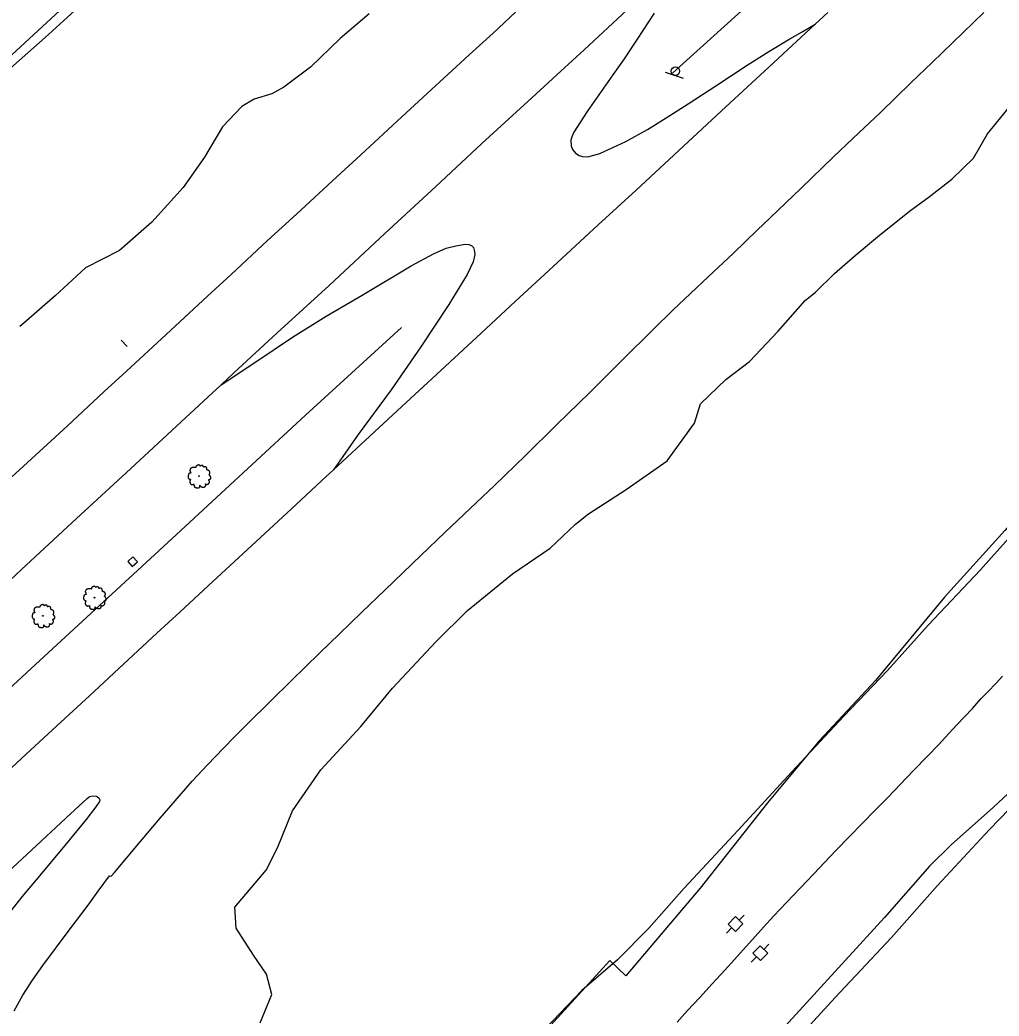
# Model space of a CAD drawing. Extents: x 2161152 to 2175754, y 602179 to 617749.
# Drawn here: x 2163869.2 to 2164335.2, y 605843.1 to 606317 of the extents above; entities that cross this region are included whole.
import ezdxf

# ---------------------------------------------------------------- set-up
doc = ezdxf.new("R2010")
doc.units = 0
for name, color, linetype in [('RD_EX_BldgApp_Sign', 7, 'Continuous'), ('RD_EX_DR_Inlet', 7, 'Continuous'), ('RD_EX_Driveway_Dirt', 7, 'Continuous'), ('RD_EX_Fence_ChLk', 7, 'Continuous'), ('RD_EX_Fence_Other', 7, 'Continuous'), ('RD_EX_Road', 7, 'Continuous'), ('RD_EX_Trail', 7, 'Continuous'), ('RD_EX_UT', 7, 'Continuous'), ('RD_EX_VEG', 7, 'Continuous')]:
    doc.layers.add(name, color=color, linetype=linetype)

msp = doc.modelspace()

# ---------------------------------------------------------------- linework, layer by layer
at = {"layer": 'RD_EX_BldgApp_Sign'}
for p, q in [((2164176.23, 606292.17), (2164184.77, 606289.34)), ((2163917.4, 606164.65), (2163920.27, 606161.61))]:
    msp.add_line(p, q, dxfattribs=at)
msp.add_circle((2164181.15, 606292.67), 2, dxfattribs=at)
at = {"layer": 'RD_EX_DR_Inlet'}
msp.add_lwpolyline([(2163920.55, 606059.35), (2163922.63, 606056.94), (2163925.14, 606059.16), (2163923.03, 606061.65), (2163920.55, 606059.35)], dxfattribs=at)
at = {"layer": 'RD_EX_Driveway_Dirt'}
for points in [[(2164171.11, 606320.25), (2164162.95, 606307.87), (2164156.71, 606298.55), (2164151.42, 606290.99), (2164139.11, 606273.53), (2164132.87, 606263.63), (2164131.89, 606261.39), (2164131.44, 606259.79), (2164131.57, 606257.13), (2164132.18, 606255.4), (2164133.57, 606253.69), (2164135.37, 606252.57), (2164136.97, 606252.07), (2164139.41, 606251.96), (2164145.24, 606253.57), (2164157.49, 606259.26), (2164167.86, 606264.84), (2164176.72, 606270.4), (2164187.26, 606277.06), (2164200.33, 606285.75), (2164215.31, 606295.47), (2164225.62, 606301.95), (2164235.61, 606308.06), (2164241.54, 606311.42), (2164247.72, 606315.04)], [(2163964.99, 606143.51), (2163981.07, 606154.02), (2163998.91, 606166.18), (2164014.91, 606176.17), (2164032.07, 606186.15), (2164055.45, 606200.03), (2164066, 606205.74), (2164072.05, 606208.39), (2164076.59, 606209.57), (2164081.05, 606210.35), (2164082.77, 606210.13), (2164084.16, 606209.73), (2164085, 606208.76), (2164085.59, 606206.9), (2164085.78, 606205.42), (2164084.95, 606201.97), (2164082.05, 606195.89), (2164073.3, 606181.66), (2164060.07, 606161.55), (2164045.86, 606141.13), (2164030.23, 606119.78), (2164022.82, 606109.42), (2164018.42, 606102.97)]]:
    msp.add_lwpolyline(points, dxfattribs=at)
at = {"layer": 'RD_EX_Fence_ChLk'}
for points in [[(2164497.78, 606151.44), (2164491.16, 606159.22), (2164476.84, 606171.87), (2164448.13, 606199.3), (2164400.25, 606148.69), (2164337.84, 606074.17), (2164309.13, 606042.49), (2164276.31, 606002.81), (2164249.61, 605974.15), (2164225.04, 605944.66), (2164193, 605904.03), (2164157.51, 605862.27), (2164150, 605869.53), (2164087.14, 605800.72), (2164059.89, 605771.62), (2164014.48, 605723.54), (2164046.66, 605690.23)], [(2164511.6, 606137.68), (2164526.61, 606123.32), (2164504.23, 606102.57), (2164472.7, 606074.2), (2164426.26, 606030.02), (2164401.54, 606006.69), (2164332.54, 605942.55), (2164312.37, 605924.62), (2164302.09, 605914.42), (2164280.69, 605890.08), (2164224.93, 605829.12), (2164205.46, 605807.57), (2164210.83, 605802.67), (2164148.8, 605735.46), (2164108.77, 605694.05), (2164075.07, 605659.1), (2164055.15, 605680.81)]]:
    msp.add_lwpolyline(points, dxfattribs=at)
at = {"layer": 'RD_EX_Fence_Other'}
for points in [[(2164977.7, 607026.84), (2164949.63, 607001.36), (2164897.31, 606953.85), (2164838.25, 606899.08), (2164785.95, 606850.82), (2164731.31, 606800.34), (2164684.39, 606757.02), (2164652.11, 606727.22), (2164598.08, 606676.94), (2164540.49, 606624.01), (2164479.37, 606567.35), (2164412.98, 606506.71), (2164361.25, 606458.53), (2164288.29, 606391.06), (2164217.43, 606325.65), (2164179.96, 606291.94)], [(2163814.91, 605953.51), (2163878.64, 606012.27), (2163939.44, 606068.35), (2164005.08, 606128.95), (2164050.78, 606170.73)]]:
    msp.add_lwpolyline(points, dxfattribs=at)
at = {"layer": 'RD_EX_Road'}
for points in [[(2163857.2, 606292.93), (2163879.81, 606313.76), (2163902.72, 606334.98)], [(2163845.63, 606032.76), (2163869.96, 606055.54), (2163896.21, 606079.92), (2163921.88, 606103.53), (2163948.08, 606127.8), (2163964.99, 606143.51), (2163970.9, 606149), (2163991.62, 606168.15), (2164016.44, 606190.77), (2164042.95, 606215.39), (2164067.22, 606237.8), (2164089.08, 606258.18), (2164112.88, 606280.01), (2164126.61, 606292.59), (2164137.67, 606302.84), (2164160.37, 606323.9)], [(2164253.65, 606320.53), (2164247.72, 606315.04), (2164227.83, 606296.66), (2164202.99, 606273.7), (2164175.94, 606248.62), (2164162.45, 606236.13), (2164144.46, 606219.59), (2164123.01, 606199.69), (2164104.83, 606183.08), (2164086.45, 606165.97), (2164067.45, 606148.36), (2164048.82, 606131.12), (2164031.45, 606114.99), (2164018.42, 606102.97), (2164014.94, 606099.76), (2163998.44, 606084.47), (2163977.31, 606064.93), (2163961.08, 606049.91), (2163945.49, 606035.52), (2163934.43, 606025.3), (2163916.25, 606008.46), (2163902.3, 605995.53), (2163886.81, 605981.28), (2163872.24, 605967.81), (2163855.82, 605952.75)], [(2164105.1, 606320.74), (2164094.37, 606310.8), (2164083.02, 606300.38), (2164063.06, 606282.02), (2164050.94, 606270.91), (2164031.42, 606252.92), (2164020.06, 606242.41), (2164000.79, 606224.65), (2163987.03, 606212.05), (2163969.7, 606195.96), (2163958.41, 606185.61), (2163938.81, 606167.42), (2163919.9, 606150.02), (2163909.22, 606140.07), (2163891.73, 606123.79), (2163882.21, 606115.07), (2163871.01, 606104.7), (2163861.44, 606095.96)], [(2163866.42, 605845.7), (2163870.63, 605853.06), (2163875.19, 605860.22), (2163880.06, 605867.17), (2163892.72, 605884.04), (2163901.76, 605895.95), (2163906.4, 605902.58), (2163911.78, 605909.79), (2163912.69, 605909.73), (2163914.27, 605911.48), (2163926.48, 605925.97), (2163935.95, 605937.31), (2163945.15, 605947.93), (2163951.21, 605954.85), (2163958.49, 605962.71), (2163966.05, 605970.55), (2163971.3, 605976.02), (2163977.16, 605981.89), (2163988.7, 605993.1), (2163998.33, 606002.69), (2164011.99, 606015.88), (2164021.29, 606025.05), (2164031.71, 606035.12), (2164043.1, 606045.98), (2164059.95, 606062.28), (2164071.59, 606073.29), (2164083.54, 606084.56), (2164095.12, 606095.5), (2164109.89, 606109.86), (2164124.53, 606124.36), (2164140.42, 606139.8), (2164155.9, 606155.29), (2164170.6, 606169.74), (2164179.88, 606178.98), (2164196.73, 606194.82), (2164208.71, 606206.11), (2164220, 606216.98), (2164226.29, 606222.97), (2164240.94, 606237.07), (2164256.34, 606251.93), (2164265.79, 606260.84), (2164278.71, 606273.04), (2164293.4, 606287.25), (2164303.27, 606296.81), (2164318.05, 606311.05), (2164327.97, 606320.63)], [(2163849.76, 605899.1), (2163872.57, 605920.04), (2163893.27, 605939.3), (2163901.26, 605946.71), (2163902.22, 605947.48), (2163902.49, 605947.58), (2163903.96, 605947.89), (2163905.46, 605947.81), (2163906.22, 605947.51), (2163906.84, 605946.89), (2163906.97, 605946.71), (2163907.19, 605946), (2163907.04, 605945.26), (2163905.38, 605942.76), (2163900.8, 605936.61), (2163889.02, 605922.41), (2163876.91, 605907.89), (2163870.12, 605899.83), (2163863.22, 605890.91)]]:
    msp.add_lwpolyline(points, dxfattribs=at)
at = {"layer": 'RD_EX_Trail'}
msp.add_lwpolyline([(2164182.06, 605840.3), (2164186.96, 605845.78), (2164192.7, 605852.01), (2164198.71, 605858.52), (2164204.69, 605864.98), (2164209.26, 605870), (2164213.42, 605874.66), (2164217.77, 605879.59), (2164223.03, 605885.44), (2164228.02, 605890.89), (2164233.95, 605897.14), (2164240.73, 605904.13), (2164247.04, 605910.74), (2164252.17, 605916.21), (2164257.64, 605922), (2164263.91, 605928.51), (2164270.18, 605934.93), (2164276.28, 605941.1), (2164282.16, 605947.19), (2164288.09, 605953.34), (2164294.68, 605960.14), (2164300.95, 605966.65), (2164306.47, 605972.41), (2164311.21, 605977.51), (2164315.13, 605981.69), (2164322.47, 605989.47), (2164326.71, 605994.18), (2164329.83, 605997.45), (2164333.73, 606001.54), (2164336.77, 606004.78)], dxfattribs=at)
at = {"layer": 'RD_EX_UT'}
for p, q in [((2164209.71, 605890.48), (2164206.21, 605886.91)), ((2164213.28, 605886.98), (2164209.71, 605890.48)), ((2164213.86, 605891.22), (2164211.42, 605888.75)), ((2164208, 605885.26), (2164205.45, 605882.66)), ((2164206.21, 605886.91), (2164209.78, 605883.41)), ((2164209.78, 605883.41), (2164213.28, 605886.98)), ((2164221.47, 605876.61), (2164218, 605873.01)), ((2164225.07, 605873.14), (2164221.47, 605876.61)), ((2164225.61, 605877.38), (2164223.2, 605874.89)), ((2164219.8, 605871.37), (2164217.27, 605868.75)), ((2164218, 605873.01), (2164221.59, 605869.54)), ((2164221.59, 605869.54), (2164225.07, 605873.14))]:
    msp.add_line(p, q, dxfattribs=at)
at = {"layer": 'RD_EX_VEG'}
for points in [[(2163864.81, 606294.08), (2163881.27, 606308.75), (2163916.13, 606340.52)], [(2164035.42, 606319.96), (2164021.62, 606308.16), (2164007.45, 606294.52), (2163994.8, 606285), (2163989.06, 606281.92), (2163980.74, 606279.27), (2163974.88, 606275.93), (2163965.65, 606266.18), (2163957.09, 606251.81), (2163946.86, 606237.29), (2163932.04, 606220.78), (2163916.66, 606207.42), (2163900.46, 606199.09), (2163885.96, 606185.74), (2163871.09, 606172.79), (2163869.11, 606171.22)], [(2163983.5, 605839.99), (2163989.07, 605853.34), (2163986.59, 605863.15), (2163980.45, 605872.06), (2163972.18, 605884.98), (2163971.56, 605894.89), (2163986.39, 605912.6), (2163991.74, 605923.18), (2163998.99, 605940.82), (2164012.41, 605960.36), (2164031.43, 605980.97), (2164046.51, 605999.07), (2164067.2, 606021.25), (2164082.18, 606036.11), (2164103.65, 606053.47), (2164121.5, 606065.77), (2164133.67, 606077.08), (2164139.77, 606082.08), (2164157.75, 606093.6), (2164177.28, 606107.32), (2164190.2, 606125.19), (2164193.11, 606134.39), (2164205.22, 606145.95), (2164216.47, 606154.59), (2164229.99, 606168.96), (2164242.89, 606183.52), (2164247.81, 606187.55), (2164256.89, 606196.33), (2164266.67, 606204.93), (2164278.19, 606214.62), (2164293.15, 606226.47), (2164301.24, 606232.38), (2164312.72, 606241.23), (2164322.97, 606251.24), (2164329.61, 606262.9), (2164340.25, 606275.88)], [(2164339.55, 606070.16), (2164326.25, 606055.38), (2164301.5, 606029.09), (2164282.05, 606007.47), (2164261.35, 605985.74), (2164236.57, 605959.26), (2164211.07, 605931.66), (2164185.26, 605904.07), (2164168.57, 605884.92), (2164153.64, 605869.97), (2164136.57, 605855.25), (2164115.92, 605833.74)], [(2164060.21, 605631.22), (2164076.3, 605650.1), (2164096.62, 605671.63), (2164119.4, 605695.76), (2164141.11, 605718), (2164165.78, 605741.53), (2164178.07, 605753.98), (2164193.64, 605781.02), (2164218.06, 605808.04), (2164234.95, 605827.67), (2164257.21, 605851.92), (2164283.99, 605880.57), (2164305.82, 605905.3), (2164330.62, 605931.94), (2164354.21, 605956.38), (2164374.3, 605977.24), (2164396.41, 605998.35)]]:
    msp.add_lwpolyline(points, dxfattribs=at)
for centre, radius in [((2163954.42, 606099.95), 0.188), ((2163954.41, 606099.94), 0.000075), ((2163904.67, 606042.19), 0.188), ((2163904.66, 606042.18), 0.000075), ((2163880.18, 606033.51), 0.188), ((2163880.17, 606033.5), 0.000075)]:
    msp.add_circle(centre, radius, dxfattribs=at)
for points in [[(2163954.52, 606105.33), (2163954.29, 606105.35), (2163954.05, 606105.27), (2163953.86, 606105.2), (2163953.69, 606105.14), (2163953.52, 606105.07), (2163953.3, 606104.93), (2163953.13, 606104.78), (2163953.04, 606104.6), (2163953, 606104.43), (2163952.96, 606104.22), (2163952.96, 606104.09), (2163952.87, 606104.07), (2163952.76, 606104.09), (2163952.57, 606104.15), (2163952.38, 606104.15), (2163952.19, 606104.15), (2163951.93, 606104.13), (2163951.67, 606104.13), (2163951.46, 606104.09), (2163951.22, 606104.05), (2163950.94, 606103.96), (2163950.67, 606103.87), (2163950.45, 606103.68), (2163950.26, 606103.32), (2163950.17, 606103.06), (2163950.06, 606102.87), (2163950.17, 606102.54), (2163950.3, 606102.27), (2163950.32, 606102.12), (2163950.38, 606101.8), (2163950.45, 606101.64), (2163950.54, 606101.49), (2163950.49, 606101.47), (2163950.21, 606101.43), (2163949.98, 606101.35), (2163949.66, 606101.19), (2163949.49, 606101.02), (2163949.42, 606100.77), (2163949.4, 606100.51), (2163949.33, 606100.36), (2163949.27, 606100.16), (2163949.25, 606100.1), (2163949.21, 606099.86), (2163949.29, 606099.52), (2163949.31, 606099.26), (2163949.4, 606099.09), (2163949.51, 606098.96), (2163949.64, 606098.77), (2163949.94, 606098.6), (2163950.19, 606098.52), (2163950.34, 606098.51), (2163950.21, 606098.13), (2163950.17, 606097.87), (2163950.08, 606097.57), (2163950.08, 606097.51), (2163950.04, 606097.16), (2163950.15, 606096.91), (2163950.21, 606096.63), (2163950.34, 606096.46), (2163950.54, 606096.24), (2163950.79, 606096.07), (2163951.16, 606095.98), (2163951.46, 606095.99), (2163951.89, 606096.13), (2163952.08, 606096.18), (2163952.06, 606096.05), (2163952.08, 606095.77), (2163952.08, 606095.45), (2163952.19, 606095.21), (2163952.27, 606095), (2163952.38, 606094.81), (2163952.62, 606094.65), (2163952.92, 606094.59), (2163953.24, 606094.48), (2163953.58, 606094.42), (2163953.95, 606094.4), (2163954.4, 606094.51), (2163954.61, 606094.61), (2163954.69, 606094.74), (2163954.84, 606095.02), (2163954.8, 606095.19), (2163954.82, 606095.64), (2163954.89, 606095.51), (2163955.02, 606095.25), (2163955.4, 606095.02), (2163955.7, 606094.89), (2163956.05, 606094.78), (2163956.28, 606094.72), (2163956.63, 606094.78), (2163956.92, 606094.83), (2163957.2, 606094.93), (2163957.42, 606095.13), (2163957.55, 606095.34), (2163957.59, 606095.54), (2163957.65, 606095.83), (2163957.68, 606095.96)], [(2163957.68, 606095.96), (2163957.63, 606096.09), (2163957.59, 606096.28), (2163957.65, 606096.26), (2163957.78, 606096.22), (2163957.98, 606096.13), (2163958.15, 606096.07), (2163958.4, 606096.09), (2163958.6, 606096.16), (2163958.94, 606096.37), (2163959.15, 606096.73), (2163959.35, 606097.03), (2163959.41, 606097.27), (2163959.37, 606097.44), (2163959.35, 606097.81), (2163959.2, 606098), (2163959.16, 606098.09), (2163959.09, 606098.39), (2163959.15, 606098.43), (2163959.35, 606098.47), (2163959.63, 606098.56), (2163959.84, 606098.66), (2163960.01, 606098.79), (2163960.06, 606098.96), (2163960.05, 606099.26), (2163960.08, 606099.56), (2163960.03, 606099.67), (2163959.95, 606099.78), (2163959.9, 606099.93), (2163959.78, 606100.04), (2163959.71, 606100.16), (2163959.63, 606100.23), (2163959.54, 606100.34), (2163959.41, 606100.44), (2163959.3, 606100.47), (2163959.26, 606100.59), (2163959.37, 606100.74), (2163959.41, 606100.81), (2163959.43, 606100.98), (2163959.6, 606101.24), (2163959.63, 606101.54), (2163959.6, 606101.86), (2163959.56, 606102.07), (2163959.45, 606102.27), (2163959.3, 606102.46), (2163959.2, 606102.59), (2163959.07, 606102.69), (2163958.83, 606102.78), (2163958.64, 606102.82), (2163958.38, 606102.82), (2163958.23, 606102.85), (2163958.25, 606102.89), (2163958.25, 606103), (2163958.25, 606103.21), (2163958.19, 606103.55), (2163958.08, 606103.92), (2163958.08, 606103.94), (2163958, 606104.13), (2163957.83, 606104.28), (2163957.7, 606104.35), (2163957.55, 606104.45), (2163957.37, 606104.47), (2163957.14, 606104.47), (2163956.93, 606104.43), (2163956.78, 606104.35), (2163956.65, 606104.26), (2163956.6, 606104.37), (2163956.52, 606104.6), (2163956.48, 606104.71), (2163956.37, 606104.84), (2163956.2, 606104.99), (2163955.87, 606105.08), (2163955.4, 606105.03), (2163955.17, 606104.88), (2163955.06, 606104.75), (2163955.02, 606104.84), (2163954.87, 606104.99), (2163954.8, 606105.12), (2163954.67, 606105.22), (2163954.55, 606105.29), (2163954.48, 606105.33)], [(2163904.77, 606047.57), (2163904.55, 606047.59), (2163904.3, 606047.51), (2163904.11, 606047.44), (2163903.95, 606047.38), (2163903.78, 606047.31), (2163903.55, 606047.18), (2163903.38, 606047.03), (2163903.29, 606046.84), (2163903.25, 606046.67), (2163903.22, 606046.46), (2163903.22, 606046.33), (2163903.12, 606046.31), (2163903.01, 606046.33), (2163902.82, 606046.39), (2163902.63, 606046.39), (2163902.45, 606046.39), (2163902.18, 606046.37), (2163901.92, 606046.37), (2163901.72, 606046.33), (2163901.47, 606046.3), (2163901.19, 606046.2), (2163900.93, 606046.11), (2163900.7, 606045.92), (2163900.52, 606045.56), (2163900.42, 606045.3), (2163900.31, 606045.11), (2163900.42, 606044.78), (2163900.55, 606044.51), (2163900.57, 606044.36), (2163900.63, 606044.05), (2163900.7, 606043.88), (2163900.8, 606043.73), (2163900.74, 606043.71), (2163900.46, 606043.67), (2163900.24, 606043.6), (2163899.92, 606043.43), (2163899.75, 606043.26), (2163899.67, 606043.02), (2163899.65, 606042.75), (2163899.58, 606042.6), (2163899.52, 606042.4), (2163899.5, 606042.34), (2163899.47, 606042.1), (2163899.54, 606041.76), (2163899.56, 606041.5), (2163899.65, 606041.33), (2163899.77, 606041.2), (2163899.9, 606041.01), (2163900.2, 606040.84), (2163900.44, 606040.77), (2163900.59, 606040.75), (2163900.46, 606040.37), (2163900.42, 606040.11), (2163900.33, 606039.81), (2163900.33, 606039.75), (2163900.29, 606039.4), (2163900.4, 606039.15), (2163900.46, 606038.87), (2163900.59, 606038.7), (2163900.8, 606038.48), (2163901.04, 606038.31), (2163901.42, 606038.22), (2163901.72, 606038.24), (2163902.15, 606038.37), (2163902.33, 606038.42), (2163902.32, 606038.29), (2163902.33, 606038.01), (2163902.33, 606037.69), (2163902.45, 606037.45), (2163902.52, 606037.24), (2163902.63, 606037.06), (2163902.88, 606036.89), (2163903.18, 606036.83), (2163903.5, 606036.72), (2163903.83, 606036.66), (2163904.21, 606036.64), (2163904.66, 606036.76), (2163904.86, 606036.85), (2163904.94, 606036.98), (2163905.09, 606037.26), (2163905.05, 606037.43), (2163905.07, 606037.88), (2163905.15, 606037.75), (2163905.28, 606037.49), (2163905.65, 606037.26), (2163905.95, 606037.13), (2163906.31, 606037.02), (2163906.53, 606036.96), (2163906.89, 606037.02), (2163907.17, 606037.07), (2163907.45, 606037.17), (2163907.68, 606037.37), (2163907.81, 606037.58), (2163907.84, 606037.79), (2163907.9, 606038.07), (2163907.94, 606038.2)], [(2163907.94, 606038.2), (2163907.88, 606038.33), (2163907.84, 606038.52), (2163907.9, 606038.5), (2163908.03, 606038.46), (2163908.24, 606038.37), (2163908.41, 606038.31), (2163908.65, 606038.33), (2163908.86, 606038.41), (2163909.19, 606038.61), (2163909.4, 606038.97), (2163909.61, 606039.27), (2163909.66, 606039.51), (2163909.62, 606039.68), (2163909.61, 606040.05), (2163909.46, 606040.24), (2163909.42, 606040.34), (2163909.34, 606040.64), (2163909.4, 606040.67), (2163909.61, 606040.71), (2163909.89, 606040.8), (2163910.09, 606040.9), (2163910.26, 606041.03), (2163910.32, 606041.2), (2163910.3, 606041.5), (2163910.34, 606041.8), (2163910.28, 606041.91), (2163910.21, 606042.02), (2163910.15, 606042.17), (2163910.04, 606042.28), (2163909.96, 606042.4), (2163909.89, 606042.47), (2163909.79, 606042.58), (2163909.66, 606042.68), (2163909.55, 606042.72), (2163909.51, 606042.83), (2163909.62, 606042.98), (2163909.66, 606043.05), (2163909.68, 606043.22), (2163909.85, 606043.48), (2163909.89, 606043.78), (2163909.85, 606044.1), (2163909.81, 606044.31), (2163909.7, 606044.51), (2163909.55, 606044.7), (2163909.46, 606044.83), (2163909.32, 606044.93), (2163909.08, 606045.02), (2163908.89, 606045.06), (2163908.63, 606045.06), (2163908.48, 606045.1), (2163908.5, 606045.13), (2163908.5, 606045.25), (2163908.5, 606045.45), (2163908.44, 606045.79), (2163908.33, 606046.16), (2163908.33, 606046.18), (2163908.26, 606046.37), (2163908.09, 606046.52), (2163907.96, 606046.6), (2163907.81, 606046.69), (2163907.62, 606046.71), (2163907.39, 606046.71), (2163907.19, 606046.67), (2163907.04, 606046.6), (2163906.91, 606046.5), (2163906.85, 606046.61), (2163906.78, 606046.84), (2163906.74, 606046.95), (2163906.63, 606047.08), (2163906.46, 606047.23), (2163906.12, 606047.33), (2163905.65, 606047.27), (2163905.43, 606047.12), (2163905.31, 606046.99), (2163905.28, 606047.08), (2163905.13, 606047.23), (2163905.05, 606047.36), (2163904.92, 606047.46), (2163904.81, 606047.53), (2163904.73, 606047.57)], [(2163880.28, 606038.89), (2163880.06, 606038.91), (2163879.81, 606038.83), (2163879.63, 606038.76), (2163879.46, 606038.7), (2163879.29, 606038.63), (2163879.06, 606038.5), (2163878.9, 606038.35), (2163878.8, 606038.16), (2163878.76, 606037.99), (2163878.73, 606037.78), (2163878.73, 606037.65), (2163878.63, 606037.63), (2163878.52, 606037.65), (2163878.33, 606037.71), (2163878.15, 606037.71), (2163877.96, 606037.71), (2163877.7, 606037.69), (2163877.43, 606037.69), (2163877.23, 606037.65), (2163876.98, 606037.61), (2163876.7, 606037.52), (2163876.44, 606037.43), (2163876.22, 606037.24), (2163876.03, 606036.88), (2163875.93, 606036.62), (2163875.82, 606036.43), (2163875.93, 606036.1), (2163876.07, 606035.83), (2163876.08, 606035.68), (2163876.14, 606035.37), (2163876.22, 606035.2), (2163876.31, 606035.05), (2163876.25, 606035.03), (2163875.97, 606034.99), (2163875.75, 606034.92), (2163875.43, 606034.75), (2163875.26, 606034.58), (2163875.18, 606034.33), (2163875.17, 606034.07), (2163875.09, 606033.92), (2163875.03, 606033.72), (2163875.02, 606033.66), (2163874.98, 606033.42), (2163875.05, 606033.08), (2163875.07, 606032.82), (2163875.17, 606032.65), (2163875.28, 606032.52), (2163875.41, 606032.33), (2163875.71, 606032.16), (2163875.95, 606032.09), (2163876.1, 606032.07), (2163875.97, 606031.69), (2163875.93, 606031.43), (2163875.84, 606031.13), (2163875.84, 606031.07), (2163875.8, 606030.72), (2163875.92, 606030.47), (2163875.97, 606030.19), (2163876.1, 606030.02), (2163876.31, 606029.8), (2163876.55, 606029.63), (2163876.93, 606029.54), (2163877.23, 606029.56), (2163877.66, 606029.69), (2163877.85, 606029.74), (2163877.83, 606029.61), (2163877.85, 606029.33), (2163877.85, 606029.01), (2163877.96, 606028.77), (2163878.03, 606028.56), (2163878.15, 606028.37), (2163878.39, 606028.21), (2163878.69, 606028.15), (2163879.01, 606028.04), (2163879.35, 606027.98), (2163879.72, 606027.96), (2163880.17, 606028.07), (2163880.38, 606028.17), (2163880.45, 606028.3), (2163880.6, 606028.58), (2163880.56, 606028.75), (2163880.58, 606029.2), (2163880.66, 606029.07), (2163880.79, 606028.81), (2163881.16, 606028.58), (2163881.46, 606028.45), (2163881.82, 606028.34), (2163882.04, 606028.28), (2163882.4, 606028.34), (2163882.68, 606028.39), (2163882.96, 606028.49), (2163883.19, 606028.69), (2163883.32, 606028.9), (2163883.36, 606029.11), (2163883.41, 606029.39), (2163883.45, 606029.52)], [(2163883.45, 606029.52), (2163883.39, 606029.65), (2163883.36, 606029.84), (2163883.41, 606029.82), (2163883.54, 606029.78), (2163883.75, 606029.69), (2163883.92, 606029.63), (2163884.16, 606029.65), (2163884.37, 606029.72), (2163884.71, 606029.93), (2163884.91, 606030.29), (2163885.12, 606030.59), (2163885.17, 606030.83), (2163885.14, 606031), (2163885.12, 606031.37), (2163884.97, 606031.56), (2163884.93, 606031.65), (2163884.86, 606031.95), (2163884.91, 606031.99), (2163885.12, 606032.03), (2163885.4, 606032.12), (2163885.61, 606032.22), (2163885.77, 606032.35), (2163885.83, 606032.52), (2163885.81, 606032.82), (2163885.85, 606033.12), (2163885.79, 606033.23), (2163885.72, 606033.34), (2163885.66, 606033.49), (2163885.55, 606033.6), (2163885.47, 606033.72), (2163885.4, 606033.79), (2163885.31, 606033.9), (2163885.17, 606034), (2163885.06, 606034.03), (2163885.02, 606034.15), (2163885.14, 606034.3), (2163885.17, 606034.37), (2163885.19, 606034.54), (2163885.36, 606034.8), (2163885.4, 606035.1), (2163885.36, 606035.42), (2163885.32, 606035.63), (2163885.21, 606035.83), (2163885.06, 606036.02), (2163884.97, 606036.15), (2163884.84, 606036.25), (2163884.59, 606036.34), (2163884.41, 606036.38), (2163884.14, 606036.38), (2163883.99, 606036.41), (2163884.01, 606036.45), (2163884.01, 606036.56), (2163884.01, 606036.77), (2163883.96, 606037.11), (2163883.84, 606037.48), (2163883.84, 606037.5), (2163883.77, 606037.69), (2163883.6, 606037.84), (2163883.47, 606037.91), (2163883.32, 606038.01), (2163883.13, 606038.03), (2163882.91, 606038.03), (2163882.7, 606037.99), (2163882.55, 606037.91), (2163882.42, 606037.82), (2163882.36, 606037.93), (2163882.29, 606038.16), (2163882.25, 606038.27), (2163882.14, 606038.4), (2163881.97, 606038.55), (2163881.63, 606038.64), (2163881.16, 606038.59), (2163880.94, 606038.44), (2163880.83, 606038.31), (2163880.79, 606038.4), (2163880.64, 606038.55), (2163880.56, 606038.68), (2163880.43, 606038.78), (2163880.32, 606038.85), (2163880.25, 606038.89)]]:
    msp.add_spline(points, degree=3, dxfattribs=at)

doc.saveas('drawing.dxf')
